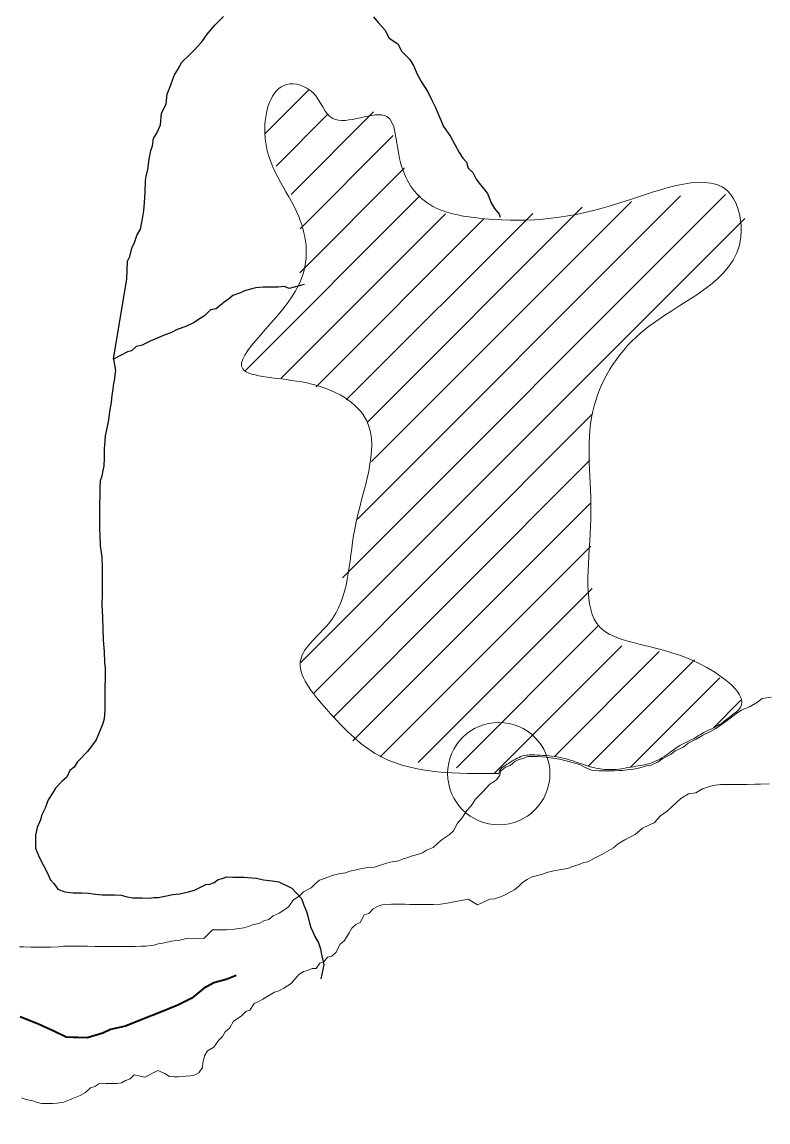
# Model space of a CAD drawing. Extents: x -1643653 to 4543381, y 1624270 to 13878484.
# Drawn here: x 590331 to 591060, y 8906797 to 8907871 of the extents above; entities that cross this region are included whole.
import ezdxf

# ---------------------------------------------------------------- set-up
doc = ezdxf.new("R2010")
doc.units = 0
doc.header["$LTSCALE"] = 200
doc.header["$PDMODE"] = 32
doc.header["$PDSIZE"] = 100
doc.linetypes.add('LONG_DASH_SHORT_DASH', pattern=[9.9, 6, -1.2, 1.5, -1.2])
doc.layers.add('1', color=7, linetype='Continuous', lineweight=13)
doc.layers.add('6', color=7, linetype='Continuous', lineweight=13)

msp = doc.modelspace()

# ---------------------------------------------------------------- linework, layer by layer
at = {"layer": '1', "lineweight": 25}
msp.add_spline([(814781, 9009175.5), (814787.2, 9009173.4), (814796.9, 9009173.4), (814799.4, 9009172.4), (814805.1, 9009174.5), (814805.6, 9009176.5), (814811.7, 9009179.5), (814811.7, 9009179.5), (814801.5, 9009181), (814790.7, 9009181.5), (814784.1, 9009183.1), (814777.4, 9009185.1), (814778.4, 9009175.5)], degree=3, dxfattribs=at)
at = {"layer": '6'}
for p, q in [((590568.8, 8907761.6), (590612, 8907804.8)), ((590594.4, 8907702.3), (590675, 8907783)), ((590579.7, 8907730.1), (590630.7, 8907781)), ((590603.4, 8907668.8), (590694.3, 8907759.8)), ((590603, 8907626), (590705.2, 8907728.3)), ((590549.6, 8907530.2), (590720.3, 8907701)), ((590644.6, 8907328.2), (591018.8, 8907702.4)), ((590659.3, 8907385.3), (590974.9, 8907701)), ((590668.8, 8907479.8), (590878.9, 8907689.9)), ((590673, 8907441.5), (590927.1, 8907695.6)), ((590584.7, 8907522.9), (590745.4, 8907683.6)), ((590604.1, 8907245.3), (591037.7, 8907678.9)), ((590618.9, 8907514.7), (590782.9, 8907678.7)), ((590648.3, 8907501.7), (590830.6, 8907683.9)), ((590616.9, 8907215.7), (590888.8, 8907487.7)), ((590635.4, 8907191.8), (590886.4, 8907442.8)), ((590654.9, 8907168.9), (590887.1, 8907401)), ((590681.6, 8907153.2), (590887.4, 8907358.9)), ((590718.7, 8907147.8), (590888.6, 8907317.7)), ((590756, 8907142.6), (590894.2, 8907280.8)), ((590793.2, 8907137.5), (590917.5, 8907261.8)), ((590851.8, 8907153.6), (590954.1, 8907256)), ((590885.1, 8907144.5), (590988.6, 8907248)), ((590926.2, 8907143.2), (591013.4, 8907230.3)), ((591007.1, 8907181.7), (591034, 8907208.6))]:
    msp.add_line(p, q, dxfattribs=at)
at = {"layer": '6', "lineweight": 25}
msp.add_line((590420.9, 8907541.4), (590434, 8907619.9), dxfattribs=at)
for points in [[(590434, 8907619.9), (590434.7, 8907637.4), (590436.7, 8907641.9), (590438.8, 8907649.9), (590441.3, 8907655.4), (590443.8, 8907662.4), (590447.4, 8907668.4), (590448.5, 8907675.4), (590450, 8907682.4), (590450.5, 8907686.4), (590451.1, 8907694.4), (590451.7, 8907704.4), (590452.3, 8907715.9), (590452.8, 8907719.9), (590454.3, 8907726.9), (590455.9, 8907736.9), (590457.5, 8907745.4), (590459, 8907749.9), (590460.1, 8907756.9), (590463.6, 8907762.9), (590466.7, 8907770.4), (590467.8, 8907781.4), (590472.3, 8907790.9), (590473.4, 8907800.4), (590477, 8907809.4), (590480.1, 8907818.4), (590483.6, 8907824.4), (590487.7, 8907831.4), (590495.2, 8907838.8), (590499.8, 8907843.3), (590507.3, 8907851.3), (590512.4, 8907858.8), (590519.9, 8907867.7), (590528.5, 8907876.2)], [(590675.1, 8907875.7), (590679.5, 8907870.2), (590686, 8907863.1), (590690.4, 8907855.1), (590698.9, 8907849.5), (590702.8, 8907842), (590710.3, 8907834.4), (590714.2, 8907828.4), (590717.7, 8907819.8), (590721.6, 8907812.8), (590728, 8907802.7), (590731.5, 8907795.2), (590735.4, 8907787.2), (590738.9, 8907779.6), (590743.3, 8907768.6), (590750.2, 8907759)], [(590750.2, 8907759), (590758.6, 8907743.5), (590762.1, 8907737.9), (590766, 8907733.9), (590767.5, 8907727.9), (590772, 8907723.8), (590775.4, 8907717.3), (590779.4, 8907711.8), (590786.3, 8907703.2), (590790.2, 8907693.7), (590793.2, 8907688.7), (590797.7, 8907683.1), (590798.7, 8907680.2)], [(590607.1, 8907614.3), (590592.5, 8907610.4), (590588, 8907612.4), (590581.5, 8907611.9), (590574, 8907612), (590567, 8907612), (590560, 8907611.1), (590556, 8907610.1), (590549, 8907608.2), (590545, 8907606.2), (590537.4, 8907603.7), (590533.4, 8907600.2), (590528.9, 8907597.3), (590521.3, 8907590.8), (590515.8, 8907589.8), (590509.8, 8907583.9), (590503.8, 8907580.4), (590499.7, 8907577.4), (590491.7, 8907573.5), (590483.2, 8907570.5), (590477.6, 8907567.6), (590469.6, 8907564.6), (590456.6, 8907559.2), (590449, 8907555.2), (590443, 8907553.8), (590438.5, 8907549.8), (590434.5, 8907548.8), (590420.9, 8907541.4)], [(590420.9, 8907541.4), (590422.8, 8907530.4), (590422.3, 8907526.4), (590421.8, 8907522.4), (590420.7, 8907515.9), (590420.2, 8907511.9), (590419.2, 8907506.4), (590418.6, 8907499.4), (590417, 8907490.4), (590416, 8907482.3), (590414.4, 8907474.3), (590412.8, 8907466.8), (590412.3, 8907461.8), (590411.8, 8907453.8), (590411.7, 8907444.8), (590411.6, 8907437.3), (590410.1, 8907431.3), (590409.6, 8907427.3), (590408, 8907422.8), (590407.5, 8907416.3), (590407.4, 8907412.3), (590407.4, 8907408.3), (590407.3, 8907400.8), (590407.3, 8907393.3), (590407.2, 8907387.3), (590407.2, 8907380.8), (590407.2, 8907376.3), (590407.6, 8907369.8), (590408, 8907359.2), (590409.5, 8907348.7), (590409.9, 8907338.2), (590409.8, 8907329.2), (590409.7, 8907320.7), (590409.7, 8907312.2), (590409.6, 8907301.6), (590410, 8907289.6), (590410.4, 8907278.1), (590410.8, 8907267.1), (590411.8, 8907256.1), (590412.2, 8907245.5), (590412.6, 8907239.5), (590412.6, 8907230.5), (590412.5, 8907221), (590412.4, 8907209.5), (590412.3, 8907199), (590411.8, 8907190.5), (590410.2, 8907185), (590404.1, 8907170), (590395.5, 8907158.5)], [(590395.5, 8907158.5), (590385.4, 8907148.1), (590382.4, 8907143.1), (590378.3, 8907140.1), (590375.3, 8907133.6), (590370.3, 8907129.2), (590364.2, 8907122.7), (590361.2, 8907117.7), (590357.1, 8907111.2), (590354.1, 8907103.2), (590351, 8907096.7), (590349.5, 8907091.7), (590346.4, 8907084.2), (590344.8, 8907076.8), (590344.8, 8907070.2), (590344.8, 8907064.2), (590348.2, 8907055.2), (590352.6, 8907047.2), (590356.6, 8907039.1), (590359, 8907033.6), (590362.5, 8907029.6), (590366.5, 8907024), (590373.4, 8907021.5), (590381.4, 8907020.4), (590389.9, 8907020.4), (590396.5, 8907020.3), (590403.4, 8907019.3), (590409.9, 8907018.7), (590413.9, 8907018.7), (590417.9, 8907018.7), (590421.9, 8907018.7), (590428.4, 8907018.1), (590432.9, 8907017.1), (590439.9, 8907015.5), (590444.4, 8907015.5), (590448.9, 8907015.5), (590455.9, 8907015.4), (590460.4, 8907015.9), (590464.4, 8907015.9), (590471, 8907017.3), (590479, 8907018.8), (590485.5, 8907019.7), (590493, 8907021.2), (590500, 8907023.2), (590504, 8907025.1), (590511.1, 8907028.6), (590515.1, 8907029.1), (590519.1, 8907030.5), (590523.1, 8907033.5), (590527.1, 8907034.5), (590531.6, 8907036), (590537.6, 8907035.9), (590544.1, 8907035.9), (590548.1, 8907035.8), (590556.1, 8907035.3), (590560.6, 8907034.8), (590567.6, 8907033.2), (590576.1, 8907032.2), (590582.6, 8907031.1), (590595.1, 8907025)], [(590595.1, 8907025), (590604.5, 8907014.9), (590607, 8907008.4), (590609.4, 8907002.4), (590610.9, 8906997.9), (590612.3, 8906990.9), (590613.8, 8906986.8), (590615.8, 8906982.3), (590617.7, 8906977.8), (590621.2, 8906971.8), (590623.1, 8906965.8), (590624.1, 8906960.2), (590625.1, 8906956.2), (590626.5, 8906950.2), (590623.4, 8906936.7)]]:
    msp.add_lwpolyline(points, dxfattribs=at)
at = {"layer": '6'}
for points in [[(590669.2, 8907045.1), (590675.8, 8907045.5), (590687.8, 8907049.4), (590693.3, 8907050.9), (590699.8, 8907051.9), (590703.8, 8907053.8), (590707.8, 8907054.8), (590711.9, 8907056.3), (590718.9, 8907058.2), (590722.9, 8907059.7), (590726.9, 8907062.2), (590733.4, 8907064.7), (590737.5, 8907068.7), (590742, 8907072.6), (590749, 8907077.1), (590753.1, 8907081.1), (590757.1, 8907088.5), (590761.2, 8907093.5), (590766.2, 8907101), (590770.3, 8907105.5), (590774.8, 8907112), (590781.4, 8907118.9), (590788.4, 8907126.4), (590795, 8907130.8), (590798.5, 8907135.3), (590799, 8907139.3), (590804.1, 8907143.3), (590808.6, 8907144.8), (590813.1, 8907148.8), (590817.1, 8907150.7), (590821.1, 8907151.7), (590825.7, 8907153.7), (590831.7, 8907153.6), (590835.7, 8907153.6), (590843.7, 8907153.1), (590850.2, 8907152), (590856.6, 8907151), (590863.1, 8907149.4), (590869.1, 8907147.9), (590876.6, 8907145.8), (590881.1, 8907143.3), (590888.1, 8907140.2), (590895.1, 8907139.7), (590899.1, 8907139.7), (590903.1, 8907139.7), (590910.6, 8907139.6), (590914.6, 8907140.1), (590918.6, 8907140.1), (590922.6, 8907140.5), (590927.1, 8907141), (590931.1, 8907141.5), (590935.1, 8907142.4), (590941.6, 8907144.4), (590945.6, 8907144.9), (590953.2, 8907148.3), (590957.7, 8907151.8), (590965.7, 8907155.8), (590969.8, 8907159.2), (590977.8, 8907162.7), (590982.3, 8907166.7), (590990.3, 8907170.6), (590996.9, 8907174.6), (591004.4, 8907178), (591009.4, 8907181), (591016, 8907185.5), (591020.5, 8907188.9), (591029.1, 8907195.4), (591034.6, 8907198.9), (591043.1, 8907202.3), (591050.2, 8907206.8), (591054.7, 8907210.2), (591063.7, 8907211.7)], [(591062.1, 8907127.1), (591053, 8907126.6), (591048, 8907126.7), (591040, 8907126.2), (591035.5, 8907126.3), (591028, 8907126.3), (591024, 8907126.3), (591018, 8907126.4), (591014, 8907126.4), (591007, 8907125.4), (591000.5, 8907123.5), (590996.5, 8907122), (590990, 8907118.1), (590982.9, 8907117.1), (590975.4, 8907112.6), (590966.8, 8907104.7), (590961.8, 8907100.2), (590955.3, 8907095.7), (590949.2, 8907088.8), (590945.2, 8907087.3), (590937.7, 8907083.8), (590930.6, 8907077.4), (590926.6, 8907075.4), (590920.6, 8907072.4), (590914, 8907068.5), (590909.5, 8907064.5), (590905, 8907062), (590898, 8907058.1), (590890.4, 8907054.1), (590884.4, 8907050.7), (590880.4, 8907050.2), (590875.9, 8907048.2), (590869.3, 8907046.2), (590864.8, 8907044.3), (590858.3, 8907043.3), (590851.3, 8907041.9), (590844.3, 8907040.4), (590840.3, 8907038.9), (590833.8, 8907037), (590829.8, 8907036), (590825.2, 8907033.5), (590820.7, 8907030.5), (590816.7, 8907026.6), (590812.7, 8907023.6), (590808.1, 8907021.1), (590803.6, 8907018.6)], [(590329, 8906967.7), (590333, 8906967.7), (590340, 8906967.6), (590344, 8906967.6), (590352, 8906967.6), (590359.5, 8906967.5), (590367, 8906967.9), (590372, 8906968.4), (590382, 8906968.3), (590387.6, 8906968.3), (590395.6, 8906968.3), (590402.6, 8906968.2), (590409.1, 8906968.2), (590415.1, 8906968.1), (590422.6, 8906968.1), (590426.6, 8906968.1), (590434.1, 8906968), (590442.1, 8906968), (590448.1, 8906968.4), (590452.6, 8906968.4), (590460.6, 8906969.3), (590464.6, 8906970.8), (590470.6, 8906971.8), (590477.6, 8906973.2), (590485.6, 8906974.2), (590489.6, 8906975.2), (590493.7, 8906976.1), (590509.2, 8906976), (590517.7, 8906984.5), (590522.2, 8906984.4), (590526.7, 8906984.4), (590531.2, 8906984.4), (590537.2, 8906984.8), (590541.2, 8906985.3), (590548.2, 8906986.3), (590552.8, 8906987.8), (590557.8, 8906989.7), (590563.3, 8906990.7), (590567.8, 8906993.2), (590572.8, 8906994.6), (590576.9, 8906998.1), (590582.9, 8907000.6), (590587.4, 8907003.5), (590591.9, 8907007), (590596.5, 8907013.5), (590602.5, 8907017.5), (590606.6, 8907021.4), (590614.1, 8907025.4), (590618.1, 8907029.4), (590622.1, 8907032.9), (590626.2, 8907034.3), (590630.2, 8907035.8), (590634.7, 8907037.3), (590641.2, 8907039.2), (590647.7, 8907040.2), (590651.7, 8907041.7), (590658.2, 8907043.1), (590662.2, 8907044.1), (590669.2, 8907045.1)], [(590803.6, 8907018.6), (590799.1, 8907016.7), (590793.1, 8907014.7), (590788.6, 8907014.2), (590776.5, 8907008.8), (590767.6, 8907014.4), (590760.6, 8907012.9), (590755, 8907011.9), (590747, 8907010.5), (590740.5, 8907009.5), (590733.5, 8907009.1), (590729.5, 8907009.1), (590725, 8907009.1), (590718, 8907009.2), (590710.5, 8907009.2), (590705.5, 8907009.3), (590698.5, 8907009.3), (590692.5, 8907009.4), (590683.5, 8907008.9), (590679.5, 8907007.4), (590674.5, 8907005), (590670.4, 8907000.5), (590665.9, 8906999), (590661.8, 8906991.5), (590657.8, 8906989.6), (590653.8, 8906986.1), (590651.3, 8906981.6), (590646.7, 8906974.1), (590642.2, 8906970.1), (590638.6, 8906962.7), (590634.1, 8906958.7), (590630.1, 8906957.7), (590626.5, 8906953.2), (590622.5, 8906951.7), (590619, 8906946.8), (590615, 8906946.8), (590610.5, 8906944.8), (590606.5, 8906943.8), (590601.9, 8906940.9), (590598.4, 8906936.4), (590594.4, 8906931.9), (590587.3, 8906927.4), (590582.3, 8906925), (590578.3, 8906923.5), (590571.8, 8906919.5), (590566.7, 8906916.6), (590562.2, 8906914.1), (590558.2, 8906912.6), (590554.2, 8906906.1), (590550.1, 8906904.7), (590545.6, 8906900.2), (590538.1, 8906895.2), (590534.5, 8906888.7), (590530, 8906884.8), (590527.4, 8906880.3), (590523.4, 8906876.3), (590518.8, 8906869.8), (590512.8, 8906866.3), (590509.8, 8906861.4), (590508.2, 8906854.4), (590507.7, 8906849.9), (590504.2, 8906844.9), (590499.6, 8906842.4), (590495.6, 8906841.9), (590491.6, 8906841.4), (590484.1, 8906841), (590480.1, 8906841), (590475.6, 8906841.1), (590471.1, 8906844.1), (590464.2, 8906847.1), (590451.6, 8906840.7), (590441.1, 8906842.8), (590437.1, 8906838.8), (590432.6, 8906837.3), (590428.6, 8906834.9), (590424.5, 8906834.4), (590418, 8906834.4), (590413.5, 8906834.5), (590406.5, 8906834), (590402.5, 8906831.5), (590398.5, 8906830.1), (590393.5, 8906825.6), (590388.4, 8906822.6), (590381.9, 8906820.1), (590372.4, 8906816.2), (590365.4, 8906815.2), (590361.4, 8906814.8), (590357.4, 8906814.8), (590350.9, 8906814.8), (590346.4, 8906815.9), (590341.9, 8906817.4), (590335.4, 8906818.9), (590330.9, 8906820.5)]]:
    msp.add_lwpolyline(points, dxfattribs=at)
at = {"layer": '6', "linetype": 'LONG_DASH_SHORT_DASH', "lineweight": 35}
for points in [[(590540.6, 8906939.8), (590530.9, 8906935.9), (590518.9, 8906932.5), (590508.9, 8906927.1), (590497.3, 8906917.6), (590483.8, 8906910.7)], [(590483.8, 8906910.7), (590466.2, 8906903.8), (590449.7, 8906897.3), (590432.6, 8906890.4), (590418.1, 8906887), (590410.6, 8906883.5), (590395.1, 8906879.1), (590386.1, 8906879.2), (590381.6, 8906879.2), (590374.6, 8906879.7), (590362.6, 8906885.3), (590348.1, 8906891.9), (590329.7, 8906899.5)]]:
    msp.add_lwpolyline(points, dxfattribs=at)
at = {"layer": '6'}
msp.add_spline([(590797.4, 8907136.9), (590684, 8907152.6), (590629.3, 8907199.5), (590603.8, 8907248.4), (590631.2, 8907283.6), (590656.6, 8907375.6), (590668.4, 8907481.2), (590609.7, 8907518.3), (590547.2, 8907532), (590601.9, 8907614.2), (590601.9, 8907680.7), (590568.7, 8907762.8), (590590.2, 8907809.8), (590615.6, 8907801.9), (590635.1, 8907776.5), (590687.9, 8907778.5), (590699.6, 8907741.3), (590727, 8907694.4), (590783.7, 8907678.7), (590916.7, 8907694.4), (591024.2, 8907702.2), (591034, 8907661.1), (590936.2, 8907567.2), (590889.3, 8907490.9), (590887.3, 8907385.3), (590893.2, 8907283.6), (591000.7, 8907240.6), (591032, 8907199.5), (591026.2, 8907194.7), (591013.2, 8907184.9), (590997.8, 8907176.9), (590984.2, 8907169.2), (590976.2, 8907165.4), (590962.9, 8907156.3), (590946.1, 8907147.2), (590929.3, 8907143.7), (590909.7, 8907140.9), (590892.2, 8907142.3), (590876.1, 8907147.2), (590860.1, 8907152.1), (590837.7, 8907154.9), (590827.2, 8907155.2), (590820.9, 8907154.2), (590813.6, 8907151), (590804.5, 8907145.4), (590798.1, 8907139.6), (590797.4, 8907136.9)], degree=3, dxfattribs=at)
msp.add_point((590797.4, 8907136.9), dxfattribs=at)

doc.saveas('drawing.dxf')
